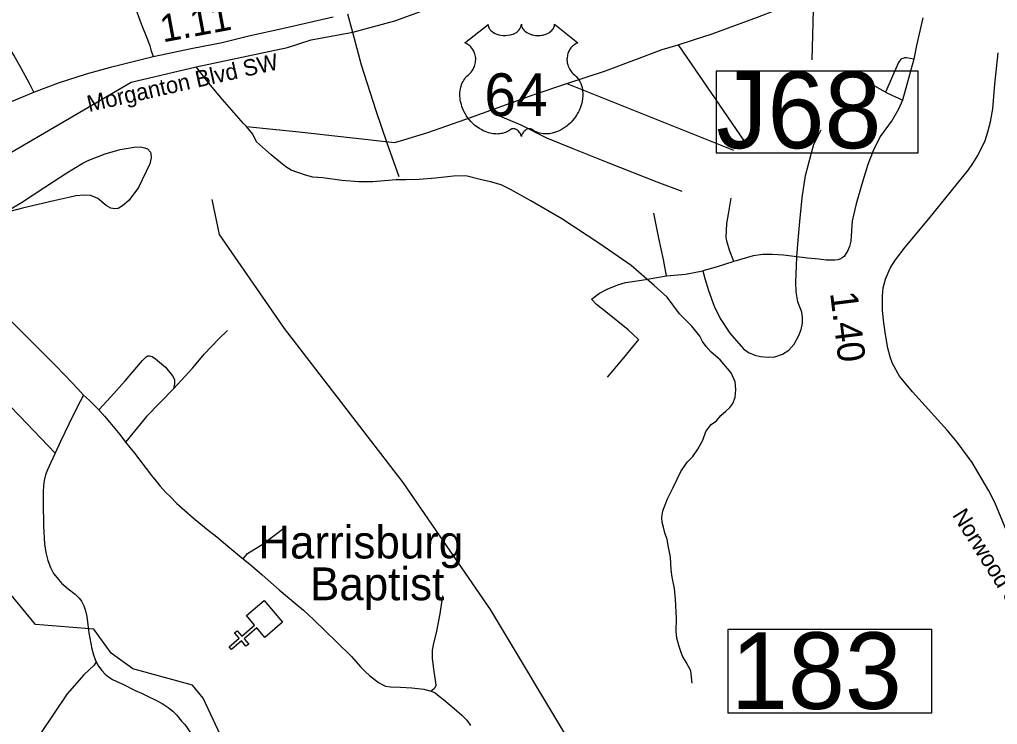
# Model space of a CAD drawing. Extents: x 1159738 to 1321356, y 736314 to 882035.
# Drawn here: x 1246333 to 1250802, y 790155 to 793376 of the extents above; entities that cross this region are included whole.
import ezdxf

# ---------------------------------------------------------------- set-up
doc = ezdxf.new("R2010")
doc.units = 0
for name, color, linetype in [('Exist Cultural Church CELL', 7, 'Continuous'), ('Exist Cultural Church Label', 7, 'Continuous'), ('Exist Hydrographic Creek Single Shore', 7, 'Continuous'), ('Exist Hydrographic Misc Water Feature', 7, 'Continuous'), ('Exist Road Non-System Structure Non-Sys Other Number Label', 7, 'Continuous'), ('Exist Road Non-System Type 51', 7, 'Continuous'), ('Exist Road Primary US Attributed', 7, 'Continuous'), ('Exist Road Primary US Label', 7, 'Continuous'), ('Exist Road Primary US Mileage Hundredths English Label', 7, 'Continuous'), ('Exist Road Primary US Shield CELL', 7, 'Continuous'), ('Exist Road Primary US Shield Number Label', 7, 'Continuous'), ('Exist Road Primary US UnDivided 4 Lane Attributed', 7, 'Continuous'), ('Exist Road Secondary Structure Standard Bridge Number Label', 7, 'Continuous'), ('Exist Road Secondary Type 51 Attributed', 7, 'Continuous'), ('Exist Utilities Electrical Transmission Line', 7, 'Continuous')]:
    doc.layers.add(name, color=color, linetype=linetype)

msp = doc.modelspace()

# ---------------------------------------------------------------- linework, layer by layer
at = {"layer": 'Exist Cultural Church CELL'}
msp.add_lwpolyline([(1247454.4, 790552.5), (1247417.4, 790595.8), (1247359.4, 790546.4), (1247380.2, 790522.1), (1247368, 790511.7), (1247347.3, 790536.1), (1247301.5, 790497.1), (1247291.1, 790509.3), (1247336.9, 790548.3), (1247316.1, 790572.6), (1247328.3, 790583), (1247349, 790558.6), (1247407, 790608), (1247369.7, 790652), (1247450.7, 790721), (1247535.4, 790621.6)], close=True, dxfattribs=at)
at = {"layer": 'Exist Hydrographic Creek Single Shore'}
msp.add_lwpolyline([(1244658.9, 791743.3), (1244781.8, 791789.5), (1245008.7, 791881.7), (1245216.9, 792037.4), (1245658.9, 792392.9), (1246107.9, 792640), (1246192.9, 792710.4), (1246843.1, 793090.2), (1247140, 793160.1), (1247557.6, 793248.1), (1247666, 793282.6), (1247855.7, 793318.3), (1248048.6, 793370.3), (1248515.1, 793540.2), (1249025.9, 793754.2), (1250793.9, 794561.5), (1250877.9, 794582.7)], dxfattribs=at)
at = {"layer": 'Exist Hydrographic Misc Water Feature'}
for p, q in [((1249342.5, 793260.4), (1249645.3, 792820.3)), ((1248833.5, 793083.4), (1249596.2, 792779.6))]:
    msp.add_line(p, q, dxfattribs=at)
for points in [[(1249342.5, 793260.4), (1249413, 793282.6), (1249497.8, 793310.5), (1249584.6, 793342.3), (1249705.9, 793387.1), (1249792.8, 793420.9), (1249885.6, 793450.6), (1249932.1, 793465.4), (1249966.3, 793474.5), (1249994.5, 793483.7), (1250035, 793500.8), (1250067.5, 793519.9), (1250116.5, 793554.7), (1250151.1, 793573.8)], [(1248833.5, 793083.4), (1249011, 793140.9), (1249269.8, 793238.3), (1249342.5, 793260.4)], [(1247369.6, 792887.1), (1247355.9, 792901.5), (1247260.6, 793010), (1247198.5, 793085.7), (1247140, 793160.1)], [(1248486.2, 792962.3), (1248680, 793031.3), (1248833.5, 793083.4)], [(1247369.6, 792887.1), (1247611, 792862.8), (1248046, 792813.6), (1248074.3, 792820.9), (1248199.3, 792859.7), (1248373.1, 792921.2), (1248486.2, 792962.3)], [(1248486.2, 792962.3), (1248519.6, 792939.5), (1248624.6, 792894.7), (1248741, 792835.7), (1248861.9, 792786.6), (1249022.3, 792722.4), (1249246.2, 792634.6), (1249359.2, 792591.6)], [(1249407.3, 790342.9), (1249400.6, 790399), (1249379.7, 790439.6), (1249362.4, 790466), (1249356.8, 790484.2), (1249347.5, 790510.5), (1249336.5, 790548.8), (1249333.3, 790580.9), (1249334.9, 790639), (1249331.1, 790727.1), (1249326.4, 790775.2), (1249315.6, 790827.5), (1249310.6, 790861.7), (1249307.9, 790919.8), (1249299.2, 790964.1), (1249292.1, 791000.3), (1249282.8, 791030.5), (1249275.6, 791056.7), (1249270.1, 791076.9), (1249268.7, 791100.9), (1249273.5, 791130.8), (1249294.8, 791186.3), (1249320.2, 791237.7), (1249356.2, 791312.9), (1249385.3, 791354.1), (1249409.9, 791379.4), (1249432.8, 791412.9), (1249456, 791454.3), (1249469, 791494), (1249493.7, 791525.4), (1249518.2, 791542.8), (1249538.8, 791566.3), (1249561.4, 791585.7), (1249579.8, 791603.2), (1249592.3, 791620.9), (1249603, 791648.7), (1249606, 791684.6), (1249602.8, 791720.7), (1249586, 791761.2), (1249535.4, 791820.5), (1249494.3, 791855.6), (1249470.9, 791882.2), (1249453.6, 791904.6), (1249442.2, 791929), (1249405.3, 791974), (1249348.7, 792031.5), (1249292.5, 792107), (1249234, 792160.5), (1249128.2, 792251.3), (1248984.6, 792351.1), (1248811.6, 792465.6), (1248669.6, 792547.4), (1248576.9, 792599.7), (1248533.4, 792620.9), (1248485.7, 792634.1), (1248437.9, 792645.3), (1248372.3, 792661.1), (1248316.3, 792660.6), (1248233.9, 792650.7), (1248159.8, 792644.5), (1248099.6, 792644.1), (1248053.7, 792643.3), (1248001.5, 792638.6), (1247947.3, 792634.1), (1247883.3, 792633.6), (1247805.4, 792639.6), (1247719.7, 792651.9), (1247673.6, 792655.1), (1247639.9, 792664), (1247574.5, 792687.7), (1247550.8, 792702.3), (1247527.2, 792720.9), (1247482.3, 792758.1), (1247456.8, 792780.8), (1247415.8, 792817.8), (1247398.7, 792852.3), (1247369.6, 792887.1)], [(1248195.4, 788178.1), (1248150.4, 788363.2), (1248075.4, 788553.3), (1247895.4, 789043.5), (1247715.5, 789143.6), (1247603.6, 789392.7), (1247372.9, 789663.5), (1247331, 789936.9), (1247172, 790274.8), (1247123.9, 790334.9), (1246851, 790409.3), (1246751.9, 790480.2), (1246672, 790590.1), (1246405.9, 790611.9), (1246227.9, 790825.5), (1245759, 791071.3), (1245228.9, 791226.4), (1245080.9, 791304.8), (1244949.9, 791419), (1244658.9, 791743.3)]]:
    msp.add_lwpolyline(points, dxfattribs=at)
at = {"layer": 'Exist Road Non-System Structure Non-Sys Other Number Label'}
msp.add_line((1249981.8, 794136.5), (1249953.5, 793191.1), dxfattribs=at)
msp.add_lwpolyline([(1250439.8, 793140), (1249516.6, 793140), (1249516.6, 792766.2), (1250439.8, 792766.2)], close=True, dxfattribs=at)
at = {"layer": 'Exist Road Non-System Type 51'}
for points in [[(1246759.2, 793701.1), (1246780.4, 793641.9), (1246824.6, 793530.1), (1246858.4, 793439.5), (1246889.5, 793355.7), (1246917.4, 793284.4), (1246927.8, 793255.1), (1246933, 793238.2), (1246943.4, 793207)], [(1246397.8, 793044.3), (1246378.2, 793083.3), (1246341.8, 793150.9), (1246306.7, 793212.7), (1246228.9, 793339.1), (1246180.2, 793424.8), (1246094, 793576.6), (1246044.2, 793661.6)], [(1247832.3, 793402.7), (1247854.4, 793318.6), (1247894.6, 793169.4), (1247961.5, 792960.5), (1248012.1, 792812.6), (1248066.6, 792658.1)], [(1250460.5, 793383.7), (1250432.4, 793257.6), (1250419.5, 793195.4)], [(1250419.5, 793195.4), (1250386.2, 793200.6), (1250379.6, 793200.6), (1250369.7, 793198.5), (1250361, 793194.7), (1250350.4, 793180.3), (1250290.5, 793043.3)], [(1250419.5, 793195.4), (1250368.3, 793008.2)], [(1250290.5, 793043.3), (1250193.2, 793099.5)], [(1250290.5, 793043.3), (1250319.4, 793029.9), (1250350.7, 793016.1), (1250368.3, 793008.2)], [(1250368.3, 793008.2), (1250350.6, 792966.1), (1250320.3, 792916.3), (1250266.2, 792842.1), (1250233.6, 792776), (1250209.4, 792714), (1250182.2, 792624.3), (1250157.1, 792533.3), (1250137.8, 792456.3), (1250131.6, 792363.6), (1250125.9, 792339.4), (1250118.5, 792320.5), (1250101.8, 792293.2), (1250092.5, 792286.5), (1250081.5, 792280.9), (1250072.2, 792277.3), (1250059.5, 792275.6), (1250019.5, 792276.9), (1249985.6, 792281), (1249934.4, 792285.4), (1249885.1, 792291.4)], [(1249885.1, 792291.4), (1249891.1, 792368), (1249899, 792453.6), (1249909.4, 792560.8), (1249924.4, 792662.8), (1249962.6, 792805.7), (1249987, 792853), (1249996, 792871.4)], [(1246259.8, 792490.6), (1246342.2, 792540.2), (1246448.2, 792610.2), (1246548.8, 792674.9), (1246619.8, 792717.3), (1246650.2, 792732.9), (1246724.4, 792762.6), (1246793.2, 792782.7), (1246856.8, 792793.3), (1246886.5, 792794.4), (1246903.4, 792790.1), (1246918.3, 792784.8), (1246931, 792770), (1246933.1, 792763.6), (1246935.2, 792744.5), (1246927.8, 792717), (1246876.9, 792608.8), (1246832.4, 792548.4), (1246803.8, 792524), (1246783.7, 792512.4), (1246768.9, 792511.3), (1246750.9, 792514.5), (1246729.7, 792526.1), (1246690.5, 792557.9), (1246669.3, 792567.5), (1246656.6, 792571.7), (1246629, 792572.8), (1246589.8, 792569.6), (1246559.1, 792563.2), (1246489.2, 792547.3), (1246347.2, 792513.4), (1246259.8, 792490.6)], [(1249598.2, 792269.5), (1249578.3, 792321.8), (1249566.4, 792359), (1249561.9, 792379.4), (1249563.9, 792411.3), (1249565.9, 792444.6), (1249574.9, 792496.2), (1249585.8, 792559.9)], [(1249289.6, 792204.3), (1249276.7, 792279.9), (1249254.8, 792376.5), (1249232, 792490.6)], [(1245995.2, 792334.5), (1246032.8, 792287.9), (1246099.6, 792206.8), (1246151, 792149.5), (1246190, 792106.2), (1246238.8, 792055.4), (1246306.6, 791985.9), (1246410.2, 791881.8), (1246493.9, 791798.5), (1246541.4, 791749.4), (1246600.2, 791688.5), (1246626.1, 791659.6)], [(1249455.2, 792227.6), (1249464.6, 792192.5), (1249481.5, 792137.7), (1249507.8, 792066.6), (1249535.7, 792009), (1249578.9, 791943.3), (1249642, 791870.8), (1249663.9, 791854.4), (1249693.3, 791842.9), (1249718.6, 791835.4), (1249754, 791833), (1249784.3, 791834), (1249819.6, 791846.4), (1249849, 791865.3), (1249873.4, 791892.7), (1249894.1, 791932), (1249905.5, 791959.4), (1249911, 791988.7), (1249911.5, 792012.6), (1249908, 792038), (1249890.6, 792085.3), (1249882.6, 792131.3), (1249881.2, 792177.6), (1249884.1, 792249.3), (1249885.1, 792291.4)], [(1249598.2, 792269.5), (1249516.1, 792244.6), (1249455.2, 792227.6)], [(1249885.1, 792291.4), (1249823.9, 792298.4), (1249774.2, 792302.4), (1249730.4, 792301.9), (1249685.1, 792295.4), (1249598.2, 792269.5)], [(1249289.6, 792204.3), (1249377.1, 792212), (1249455.2, 792227.6)], [(1245763.4, 792185.2), (1245789.4, 792144.9), (1245821.1, 792106.2), (1245918, 792010.9), (1246058.3, 791864.9), (1246140.8, 791767.5), (1246197.4, 791698.9), (1246243.9, 791656.1), (1246333.4, 791564.4), (1246495.4, 791394.5)], [(1248947.5, 792098.1), (1248984.3, 792125.9), (1249018.1, 792143.9), (1249067.9, 792163.8), (1249101.7, 792173.7), (1249176.2, 792184.4), (1249289.6, 792204.3)], [(1249162.3, 791913.2), (1249114.6, 791958.7), (1249012.1, 792040.3), (1248970.4, 792073.2), (1248947.5, 792098.1)], [(1247036.9, 791688.2), (1247124.8, 791784.1), (1247177.1, 791846.5), (1247244.3, 791917.5), (1247283.5, 791954.4)], [(1249162.3, 791913.2), (1249092.7, 791829.6), (1249018, 791742)], [(1246694.9, 791592.8), (1246750, 791651.3), (1246815.1, 791725), (1246894.4, 791817.5), (1246911.3, 791833.9), (1246919.3, 791838.7), (1246927.7, 791839.8), (1246939.4, 791836.6), (1246954.8, 791824.9), (1247000.8, 791787.3), (1247032.1, 791748.1), (1247041.6, 791730.6), (1247040.6, 791711.5), (1247036.9, 791688.2)], [(1246626.1, 791659.6), (1246653.1, 791635.7), (1246694.9, 791592.8)], [(1247036.9, 791688.2), (1246913.8, 791562.1), (1246817.7, 791445.1)], [(1246694.9, 791592.8), (1246721.4, 791563.1), (1246745.7, 791535.2), (1246791.2, 791479), (1246817.7, 791445.1)], [(1246817.7, 791445.1), (1246837.3, 791420.7), (1246858.4, 791394.5), (1246936.8, 791292.2), (1246957.4, 791266.4), (1246976.4, 791244.1), (1247002.4, 791214.9), (1247020.9, 791196.4), (1247052.1, 791164.3), (1247088.1, 791131.9), (1247126.8, 791099.6), (1247188.2, 791049.2), (1247235.2, 791011.8), (1247294.5, 790962), (1247339, 790925.4), (1247355.4, 790912.2)], [(1247355.4, 790912.2), (1247375.5, 790935.8), (1247446.5, 790980.8), (1247547.4, 791055.8)], [(1247355.4, 790912.2), (1247394.6, 790878.8), (1247442.1, 790838.2), (1247520, 790770.4), (1247595.2, 790706.2), (1247631, 790676.9), (1247677.1, 790635), (1247734.3, 790578.3)], [(1248265.3, 790742.5), (1248254.4, 790660.8), (1248237.4, 790573.2), (1248225.5, 790525.4), (1248219.5, 790493.6), (1248219.5, 790455.7), (1248226.5, 790397), (1248234.5, 790346.6), (1248235.5, 790332.7), (1248229, 790319), (1248213.9, 790307.4)], [(1247734.3, 790578.3), (1247780.9, 790531.6), (1247849.6, 790464.6), (1247892, 790418.5), (1247914.8, 790395.1), (1247932.8, 790378.7), (1247974, 790347.1), (1247989.9, 790336.5), (1248006.3, 790330.2), (1248029.1, 790326.5), (1248074.6, 790325.4), (1248125.5, 790321.7), (1248181.1, 790315.3), (1248213.9, 790307.4), (1248233, 790298.4), (1248251.5, 790284), (1248271.1, 790269.2), (1248318.8, 790227.3), (1248354.5, 790197.5), (1248377.3, 790174.7), (1248394.2, 790149.7)], [(1246683.8, 790440.4), (1246674.3, 790425.2), (1246626.6, 790381.7), (1246551.4, 790294.8), (1246428.6, 790113.8), (1246404.3, 790063.4), (1246395.8, 790042.2), (1246390.5, 790010.4), (1246386.3, 789978.1)]]:
    msp.add_lwpolyline(points, dxfattribs=at)
at = {"layer": 'Exist Road Primary US Attributed'}
msp.add_lwpolyline([(1250917.7, 790860), (1250790.2, 791169), (1250763.4, 791222.2), (1250687.4, 791352.3), (1250618.3, 791445.1), (1250573, 791499.6), (1250414.3, 791674.2), (1250354, 791746.3), (1250322.8, 791803.5), (1250311.8, 791834.1), (1250300.8, 791874.2), (1250288.9, 791945.5), (1250281.9, 792002.5), (1250277.5, 792045.7), (1250276.6, 792113.7), (1250280.1, 792150.3), (1250290.3, 792189), (1250311.8, 792239.1), (1250336, 792277.8), (1250379.9, 792335.4), (1250488.6, 792465.5), (1250669.7, 792689.3), (1250689.9, 792718.7), (1250712.3, 792753.9), (1250745.7, 792822.8), (1250758.9, 792863.3), (1250771.2, 792907.8), (1250780.9, 792968.4), (1250791, 793080.9), (1250805.5, 793223)], dxfattribs=at)
at = {"layer": 'Exist Road Primary US Shield CELL'}
msp.add_lwpolyline([(1248474.4, 793353.8), (1248474.7, 793349.4), (1248475.7, 793344.2), (1248476.5, 793341.5), (1248479, 793336.3), (1248483, 793330.2), (1248488.6, 793324.3), (1248495, 793319.1), (1248499.2, 793316.3), (1248506.5, 793312.4), (1248514.7, 793308.9), (1248523.9, 793306.3), (1248533.2, 793304.4), (1248543.5, 793303.3), (1248553.6, 793303.1), (1248564.5, 793303.9), (1248576.5, 793306.2), (1248582.1, 793307.7), (1248588.3, 793309.8), (1248594.1, 793312.2), (1248600.5, 793315.6), (1248605.5, 793318.9), (1248609.5, 793321.8), (1248615.2, 793327.2), (1248619.7, 793332.7), (1248621.5, 793335.9), (1248623.2, 793338.9), (1248625.4, 793345.3), (1248626, 793348.1), (1248626.5, 793354), (1248626.8, 793349.1), (1248627.3, 793346), (1248628.2, 793343), (1248629.4, 793339.8), (1248631.7, 793335.3), (1248634.2, 793331.5), (1248638.9, 793325.9), (1248641.9, 793323.1), (1248644.6, 793320.9), (1248651.8, 793316), (1248660.2, 793311.7), (1248664.4, 793309.9), (1248668.6, 793308.4), (1248674, 793306.7), (1248679.6, 793305.4), (1248685.2, 793304.5), (1248690.8, 793303.7), (1248696.6, 793303.2), (1248701.3, 793303.1), (1248707.1, 793303.2), (1248712.4, 793303.5), (1248717.9, 793304.1), (1248723.9, 793305.1), (1248728.7, 793306.2), (1248735.1, 793307.9), (1248740.9, 793309.9), (1248746, 793312.1), (1248752.6, 793315.6), (1248757.9, 793318.9), (1248761.8, 793322.1), (1248766.4, 793326.3), (1248770.8, 793331.4), (1248773.4, 793335.1), (1248775.2, 793339), (1248776.9, 793343), (1248778, 793347.3), (1248778.5, 793351), (1248778.6, 793354.1), (1248884.8, 793269.5), (1248882.3, 793268.5), (1248876.6, 793265.7), (1248872, 793263), (1248864.7, 793257.8), (1248861.5, 793255), (1248858.4, 793252), (1248855.5, 793248.9), (1248853, 793246), (1248849.9, 793241.7), (1248847.1, 793237.4), (1248844.4, 793232.7), (1248842.4, 793228.6), (1248839.2, 793220.1), (1248837.6, 793214.7), (1248836.6, 793210.1), (1248835.4, 793200.6), (1248835, 793196.1), (1248835, 793191.6), (1248835.3, 793186.9), (1248835.7, 793182.4), (1248836.5, 793177.7), (1248837.3, 793173.5), (1248838.6, 793168.5), (1248840.5, 793162.6), (1248842.8, 793156.8), (1248847.7, 793147.6), (1248853.9, 793138.2), (1248858.4, 793132.9), (1248862.8, 793128.4), (1248869.3, 793122.9), (1248872.9, 793119.7), (1248877, 793115.6), (1248883.6, 793107.9), (1248886.3, 793104.3), (1248889, 793100.2), (1248891.6, 793096), (1248894.1, 793091.5), (1248896.1, 793087.5), (1248899.8, 793078.4), (1248902.5, 793069.6), (1248903.8, 793064.9), (1248905.8, 793054.5), (1248906.5, 793049.3), (1248907.3, 793039.2), (1248907.4, 793026.8), (1248906.4, 793015.2), (1248904.2, 793001.5), (1248902.4, 792993.4), (1248899.6, 792983.9), (1248896.9, 792975.7), (1248892.1, 792963.5), (1248887.8, 792954.8), (1248882.2, 792944.5), (1248878.3, 792938.2), (1248873.9, 792931.6), (1248868.3, 792923.9), (1248861.8, 792915.8), (1248853.9, 792907.2), (1248847.6, 792900.8), (1248839.3, 792893.4), (1248834.3, 792889.3), (1248827.1, 792883.9), (1248817.3, 792877.3), (1248807.7, 792871.7), (1248799.5, 792867.5), (1248792.2, 792864.4), (1248782.8, 792860.8), (1248767.1, 792856.5), (1248761.4, 792855.3), (1248754.6, 792854.3), (1248748.2, 792853.6), (1248742.1, 792853.3), (1248733.8, 792853.3), (1248725.6, 792853.9), (1248717.8, 792855), (1248709.7, 792856.7), (1248701.2, 792859.2), (1248693.5, 792862.3), (1248685.8, 792866.1), (1248672.6, 792874.4), (1248668.8, 792876.4), (1248666.7, 792876.9), (1248661.6, 792877.2), (1248656.8, 792876.2), (1248651.9, 792874.2), (1248649, 792872.7), (1248645, 792870.1), (1248642, 792867.7), (1248638.4, 792864.3), (1248635.9, 792861.4), (1248634, 792859.1), (1248630.3, 792853.3), (1248628.9, 792850.5), (1248627.6, 792846.9), (1248626.4, 792841.7), (1248624.7, 792848.3), (1248622.7, 792852.7), (1248620.5, 792856.5), (1248618.1, 792859.8), (1248614.4, 792864.1), (1248611.1, 792867.3), (1248607.1, 792870.5), (1248602.8, 792873.1), (1248599.4, 792874.9), (1248596.2, 792876.1), (1248592.4, 792877), (1248589.3, 792877.3), (1248586.7, 792877.2), (1248583.2, 792876.4), (1248578.4, 792872.9), (1248573.8, 792869.8), (1248568.8, 792866.7), (1248562.9, 792863.6), (1248558.6, 792861.6), (1248553.5, 792859.6), (1248547.4, 792857.5), (1248540.9, 792855.8), (1248534.2, 792854.5), (1248528.3, 792853.6), (1248522, 792853), (1248516.3, 792852.8), (1248510.3, 792852.9), (1248504.7, 792853.3), (1248498.2, 792853.9), (1248490.2, 792855.1), (1248483.6, 792856.6), (1248476.5, 792858.5), (1248469.3, 792860.7), (1248461.6, 792863.7), (1248451.9, 792867.9), (1248445.2, 792871.4), (1248434.6, 792877.4), (1248422.2, 792886.1), (1248412.8, 792893.7), (1248405.9, 792899.9), (1248395.8, 792910.2), (1248389.9, 792916.9), (1248380.6, 792928.9), (1248374.6, 792937.7), (1248370.7, 792944.1), (1248365.1, 792954.4), (1248362, 792960.8), (1248358, 792970.3), (1248354.8, 792978.9), (1248352.2, 792987), (1248350.7, 792992.2), (1248348.7, 793001.4), (1248347.5, 793007.8), (1248346.3, 793016.7), (1248345.7, 793026), (1248345.5, 793034.6), (1248345.8, 793041.8), (1248346.6, 793050.1), (1248348, 793059), (1248349.7, 793066.6), (1248351.2, 793072.1), (1248353.5, 793078.7), (1248356.5, 793086.1), (1248360, 793093.1), (1248363.3, 793098.9), (1248367.5, 793105.2), (1248371.7, 793110.6), (1248377.1, 793116.5), (1248382.8, 793121.9), (1248387.9, 793126.1), (1248394.1, 793132.1), (1248397.3, 793135.7), (1248401.1, 793140.8), (1248404.2, 793145.5), (1248406.7, 793149.7), (1248409.9, 793156), (1248411.8, 793160.6), (1248414.3, 793167.8), (1248415.5, 793172.8), (1248416.8, 793179.3), (1248417.6, 793185.4), (1248417.9, 793193), (1248417.7, 793199.2), (1248416.9, 793206.6), (1248415.5, 793213.6), (1248413.9, 793219.8), (1248411.2, 793226.8), (1248408.8, 793231.9), (1248404.7, 793238.9), (1248400.2, 793245.4), (1248395.5, 793250.7), (1248390.8, 793255.4), (1248386.3, 793258.9), (1248382, 793262), (1248376.6, 793265.2), (1248371.4, 793267.8), (1248368.1, 793269.1)], close=True, dxfattribs=at)
at = {"layer": 'Exist Road Primary US UnDivided 4 Lane Attributed'}
msp.add_lwpolyline([(1246267.3, 792989.1), (1246397.8, 793044.3), (1246511.2, 793086.5), (1246638.4, 793127.4), (1246754.4, 793160.3), (1246943.4, 793207), (1247125.2, 793244.7), (1247259.2, 793271.7), (1247380.8, 793301.3), (1247547.6, 793338.1), (1247766.4, 793388.8)], dxfattribs=at)
at = {"layer": 'Exist Road Secondary Structure Standard Bridge Number Label'}
msp.add_lwpolyline([(1249571.9, 790589.8), (1250500.8, 790589.8), (1250500.8, 790205.7), (1249571.9, 790205.7)], close=True, dxfattribs=at)
at = {"layer": 'Exist Road Secondary Type 51 Attributed'}
for points in [[(1246626.1, 791659.6), (1246611.2, 791633.2), (1246577.9, 791568), (1246519.6, 791448.3), (1246495.4, 791394.5)], [(1246495.4, 791394.5), (1246475.7, 791351), (1246460.3, 791318.1), (1246451.9, 791295.3), (1246445.4, 791269.3), (1246442.3, 791244.8), (1246440.4, 791217.6), (1246440.8, 791169.9), (1246442.9, 791059.4), (1246446.6, 790979.5), (1246452.9, 790939.8), (1246461.9, 790904.3), (1246474.1, 790872.4), (1246488.4, 790845), (1246504.3, 790824.9), (1246524.9, 790801), (1246554.6, 790775.1), (1246587.3, 790750.4), (1246605.9, 790732.4), (1246616.4, 790717.5), (1246627, 790696.9), (1246634.5, 790674.1), (1246640.3, 790648.1), (1246644.5, 790610.5), (1246649.3, 790573.6), (1246663.1, 790499.9), (1246670.4, 790472.6), (1246678, 790451.6), (1246683.8, 790440.4)], [(1246683.8, 790440.4), (1246694.2, 790421.4), (1246708.5, 790400.7), (1246725, 790384.8), (1246739.3, 790372.1), (1246758.2, 790360.3), (1246808.4, 790336.6), (1246862, 790310.5), (1246889.9, 790297.5), (1246917.5, 790284.5), (1246956.5, 790265), (1246985.6, 790249.7), (1247011.7, 790232.8), (1247033.5, 790215.6), (1247051.1, 790198), (1247073.9, 790169.3), (1247088.6, 790153.9), (1247102.4, 790134), (1247137.3, 790085), (1247197.4, 789995)]]:
    msp.add_lwpolyline(points, dxfattribs=at)
at = {"layer": 'Exist Utilities Electrical Transmission Line'}
msp.add_lwpolyline([(1247212.6, 792554.2), (1247245.5, 792394.3), (1247543.1, 791964.6), (1248085.2, 791260.9), (1248484.5, 790680.3), (1248869.6, 790037.1), (1248903.5, 789988.1), (1249029.7, 789719.4)], dxfattribs=at)

# ---------------------------------------------------------------- texts
at = {"layer": 'Exist Cultural Church Label'}
for s, p in [('Harrisburg', (1247424.5, 790913.2)), ('Baptist', (1247660.8, 790722.2))]:
    msp.add_text(s, height=150, dxfattribs=at).set_placement(p)
at = {"layer": 'Exist Road Non-System Structure Non-Sys Other Number Label'}
msp.add_text('J68', height=350, dxfattribs=at).set_placement((1249517.1, 792787.8))
at = {"layer": 'Exist Road Primary US Label'}
for s, rotation, p in [('Morganton Blvd SW', 12.6971, (1246650.7, 792953.1)), ('Norwood St SW', 302.21, (1250593.2, 791111))]:
    msp.add_text(s, height=75, rotation=rotation, dxfattribs=at).set_placement(p)
at = {"layer": 'Exist Road Primary US Mileage Hundredths English Label'}
for s, rotation, p in [('1.11', 10.5694, (1246988, 793271.1)), ('1.40', 277.0318, (1250037, 792126.7))]:
    msp.add_text(s, height=125, rotation=rotation, dxfattribs=at).set_placement(p)
at = {"layer": 'Exist Road Primary US Shield Number Label'}
msp.add_text('64', height=195, dxfattribs=at).set_placement((1248457.3, 792935))
at = {"layer": 'Exist Road Secondary Structure Standard Bridge Number Label'}
msp.add_text('183', height=350, dxfattribs=at).set_placement((1249584.4, 790225.5))

doc.saveas('drawing.dxf')
